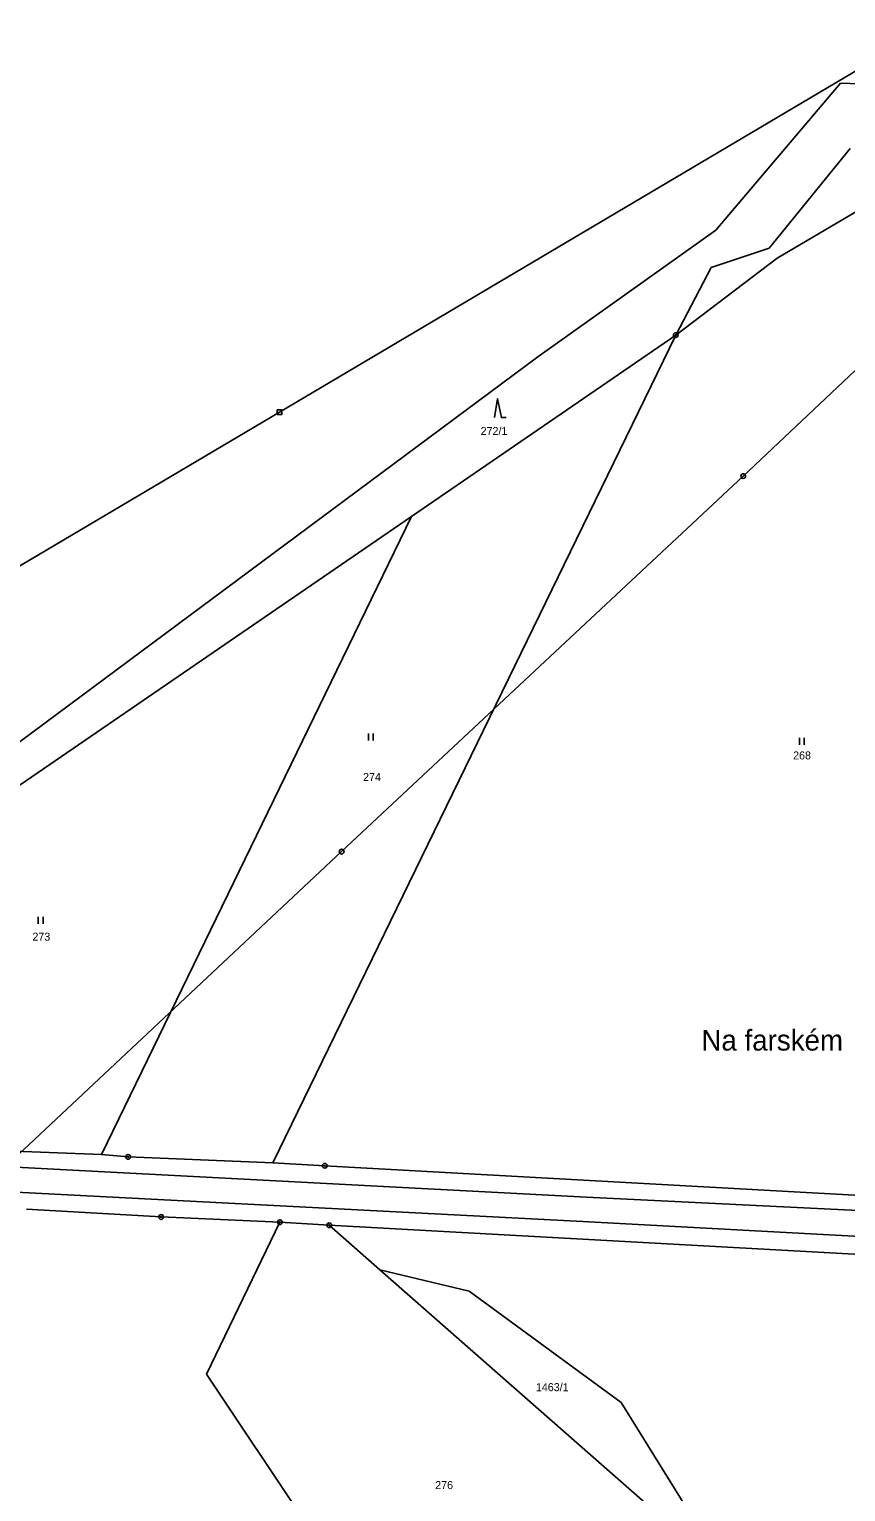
# Model space of a CAD drawing. Extents: x -762263 to -760336, y -1154405 to -1152076.
# Drawn here: x -762046 to -761872.6, y -1152561.1 to -1152250.4 of the extents above; entities that cross this region are included whole.
import ezdxf

# ---------------------------------------------------------------- set-up
doc = ezdxf.new("R2010")
doc.units = 0
for name, color, linetype in [('Vrstva 1', 7, 'Continuous'), ('Vrstva 12', 7, 'Continuous'), ('Vrstva 15', 7, 'Continuous'), ('Vrstva 18', 7, 'Continuous'), ('Vrstva 24', 7, 'Continuous'), ('Vrstva 25', 7, 'Continuous'), ('Vrstva 26', 7, 'Continuous'), ('Vrstva 4', 7, 'Continuous'), ('Vrstva 6', 7, 'Continuous')]:
    doc.layers.add(name, color=color, linetype=linetype)

msp = doc.modelspace()

# ---------------------------------------------------------------- linework, layer by layer
at = {"layer": 'Vrstva 1'}
for p, q in [((-761888.89, -1152296.93), (-761871.68, -1152275.77)), ((-761856.23, -1152280.8), (-761887.2, -1152299.09)), ((-761901.21, -1152301.08), (-761888.89, -1152296.93)), ((-761887.2, -1152299.09), (-761908.73, -1152315.42)), ((-761908.73, -1152315.42), (-761901.21, -1152301.08)), ((-761908.73, -1152315.42), (-761994.26, -1152491.23)), ((-761908.73, -1152315.42), (-761964.87, -1152353.92)), ((-761964.87, -1152353.92), (-762154.13, -1152483.71)), ((-762030.63, -1152489.47), (-761964.87, -1152353.92)), ((-762030.63, -1152489.47), (-762058.8, -1152488.37)), ((-762024.99, -1152489.96), (-762030.63, -1152489.47)), ((-761994.26, -1152491.23), (-762024.99, -1152489.96)), ((-761983.24, -1152491.86), (-761994.26, -1152491.23)), ((-761854.44, -1152498.99), (-761983.24, -1152491.86)), ((-762018, -1152502.73), (-762046.58, -1152501.07)), ((-761992.79, -1152503.84), (-762018, -1152502.73)), ((-761992.79, -1152503.84), (-762008.34, -1152536.1)), ((-761982.29, -1152504.47), (-761992.79, -1152503.84)), ((-761852.6, -1152511.61), (-761982.29, -1152504.47)), ((-761982.29, -1152504.47), (-761971.53, -1152513.93)), ((-761971.53, -1152513.93), (-761897.36, -1152579.11)), ((-762008.34, -1152536.1), (-761979.81, -1152578.93))]:
    msp.add_line(p, q, dxfattribs=at)
at = {"layer": 'Vrstva 12'}
for p, q in [((-761774.59, -1152202.51), (-761992.86, -1152331.75)), ((-761816, -1152271.28), (-761894.4, -1152345.35)), ((-761992.86, -1152331.75), (-762216.11, -1152463.96)), ((-761894.4, -1152345.35), (-761979.67, -1152425.13)), ((-761979.67, -1152425.13), (-762075.84, -1152515.3))]:
    msp.add_line(p, q, dxfattribs=at)
at = {"layer": 'Vrstva 24'}
for centre, radius in [((-761908.73, -1152315.42), 0.5), ((-761908.73, -1152315.42), 0.1), ((-762024.99, -1152489.96), 0.5), ((-762024.99, -1152489.96), 0.1), ((-761983.24, -1152491.86), 0.5), ((-761983.24, -1152491.86), 0.1), ((-762018, -1152502.73), 0.5), ((-762018, -1152502.73), 0.1), ((-761992.79, -1152503.84), 0.5), ((-761992.79, -1152503.84), 0.1), ((-761982.29, -1152504.47), 0.5), ((-761982.29, -1152504.47), 0.1)]:
    msp.add_circle(centre, radius, dxfattribs=at)
at = {"layer": 'Vrstva 25'}
for p, q in [((-761973.99, -1152401.55), (-761973.99, -1152400.05)), ((-761972.99, -1152401.55), (-761972.99, -1152400.05)), ((-761882.49, -1152402.43), (-761882.49, -1152400.93)), ((-761881.49, -1152402.43), (-761881.49, -1152400.93)), ((-762044.08, -1152440.44), (-762044.08, -1152438.94)), ((-762043.08, -1152440.44), (-762043.08, -1152438.94))]:
    msp.add_line(p, q, dxfattribs=at)
msp.add_lwpolyline([(-761947.25, -1152332.93), (-761946.55, -1152328.93), (-761945.75, -1152332.93), (-761944.75, -1152332.93)], dxfattribs=at)
at = {"layer": 'Vrstva 26'}
msp.add_lwpolyline([(-761993.36, -1152331.25), (-761992.36, -1152331.25), (-761992.36, -1152332.25), (-761993.36, -1152332.25)], close=True, dxfattribs=at)
for centre in [(-761894.4, -1152345.35), (-761979.67, -1152425.13)]:
    msp.add_circle(centre, 0.5, dxfattribs=at)
at = {"layer": 'Vrstva 4'}
for p, q in [((-761927.69, -1152498.52), (-762144.1, -1152487.11)), ((-762144.38, -1152492.47), (-761928.48, -1152503.7)), ((-761820.61, -1152503.83), (-761927.69, -1152498.52)), ((-761821.99, -1152509.45), (-761928.48, -1152503.7))]:
    msp.add_line(p, q, dxfattribs=at)
at = {"layer": 'Vrstva 6'}
for p, q in [((-761873.76, -1152261.91), (-761900.21, -1152293.11)), ((-761873.76, -1152261.91), (-761834.11, -1152263.15)), ((-761900.21, -1152293.11), (-761938, -1152320.01)), ((-761938, -1152320.01), (-762097.25, -1152438.36)), ((-761971.53, -1152513.93), (-761952.61, -1152518.49)), ((-761952.61, -1152518.49), (-761920.34, -1152542.17)), ((-761920.34, -1152542.17), (-761897.36, -1152579.11))]:
    msp.add_line(p, q, dxfattribs=at)

# ---------------------------------------------------------------- texts
at = {"layer": 'Vrstva 15'}
msp.add_text('Na farském', height=4.4, dxfattribs=at).set_placement((-761903.287, -1152467.38))
at = {"layer": 'Vrstva 18'}
for s, p in [('272/1', (-761950.162, -1152336.63)), ('268', (-761883.813, -1152405.54)), ('274', (-761975.128, -1152410.12)), ('273', (-762045.333, -1152444.04)), ('1463/1', (-761938.433, -1152539.73)), ('276', (-761959.813, -1152560.53))]:
    msp.add_text(s, height=1.7, dxfattribs=at).set_placement(p)

doc.saveas('drawing.dxf')
